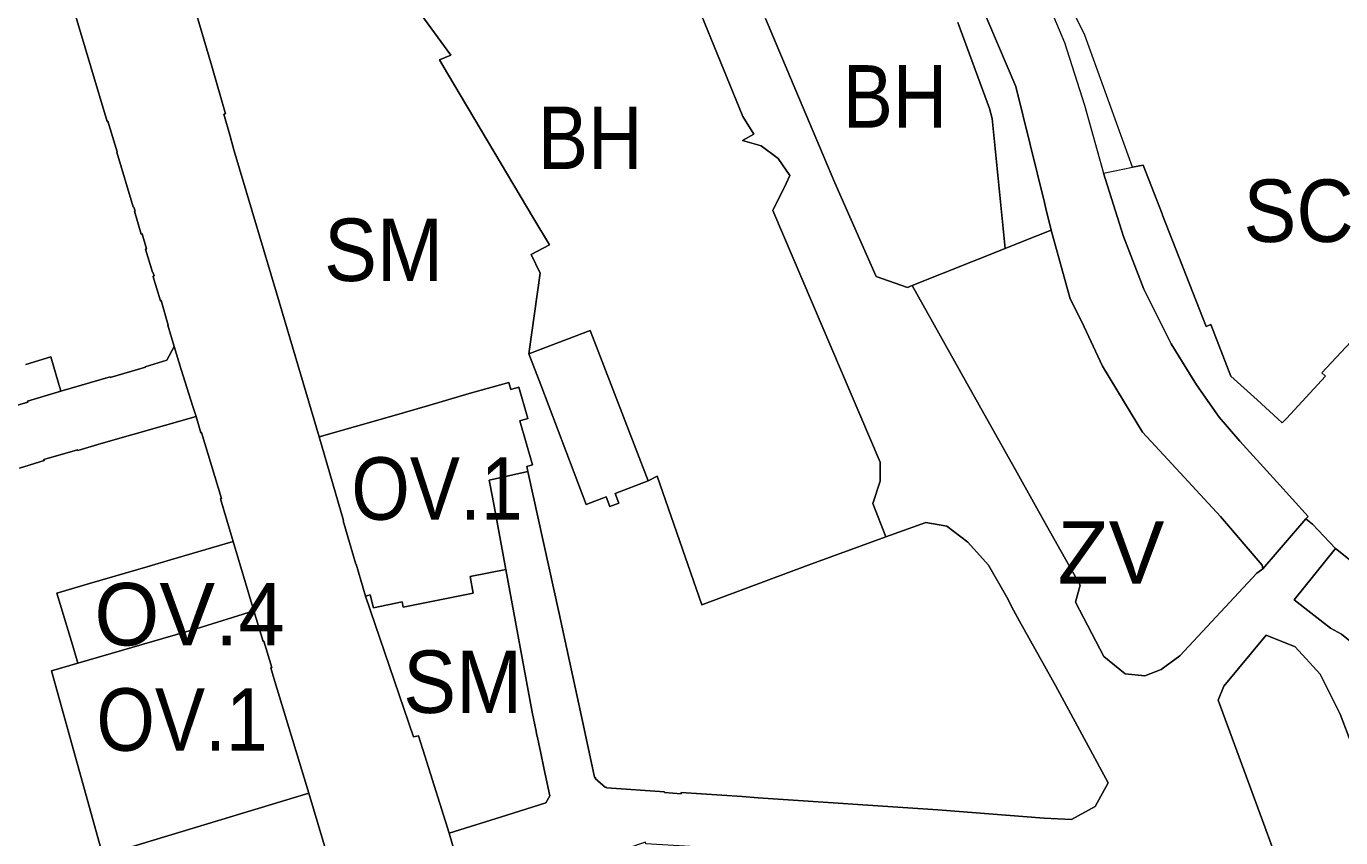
# Model space of a CAD drawing. Extents: x -650451 to -642268, y -1075216 to -1066610.
# Drawn here: x -647608.2 to -647355.8, y -1070668.3 to -1070512.4 of the extents above; entities that cross this region are included whole.
import ezdxf

# ---------------------------------------------------------------- set-up
doc = ezdxf.new("R2010")
doc.units = 0
doc.header["$LTSCALE"] = 4.8
for name, color, linetype, lineweight in [('1', 7, 'Continuous', 13), ('11', 7, 'Continuous', 13), ('15', 7, 'Continuous', 13), ('17', 7, 'Continuous', 13), ('18', 7, 'Continuous', 13), ('2', 7, 'Continuous', 13), ('24', 7, 'Continuous', 13), ('40', 7, 'Continuous', 13), ('45', 7, 'Continuous', 13)]:
    doc.layers.add(name, color=color, linetype=linetype, lineweight=lineweight)
doc.layers.add('62', color=7, linetype='Continuous')

msp = doc.modelspace()

# ---------------------------------------------------------------- linework, layer by layer
at = {"layer": '1'}
for points in [[(-647487.76, -1070487.479), (-647483.48, -1070498.16), (-647470.58, -1070529.72), (-647468.45, -1070533.15), (-647470.64, -1070534.36), (-647467.06, -1070535.35), (-647463.81, -1070537.77), (-647461.54, -1070541.06), (-647462.26, -1070542.62), (-647464.81, -1070547.78), (-647444.21, -1070596.13), (-647444.18, -1070599.8), (-647445.62, -1070604.03), (-647443.11, -1070610.47)], [(-647511.65, -1070575.3), (-647509.49, -1070559.79), (-647511.26, -1070556.25), (-647507.74, -1070554.36), (-647510.71, -1070549.36), (-647527.28, -1070521.45), (-647528.84, -1070518.82), (-647526.64, -1070517.92), (-647535.34, -1070505.95)], [(-647429.29, -1070511.66), (-647423.22, -1070528.19), (-647422.73, -1070530.13), (-647420.21, -1070555.08), (-647438.08, -1070562.2), (-647438.94, -1070562.55), (-647444.99, -1070560.45), (-647452.9, -1070542.5), (-647454.31, -1070539.16), (-647455.15, -1070537.18), (-647460.4, -1070524.75), (-647466.25, -1070510.92)], [(-647488.79, -1070599.7), (-647491.15, -1070593.59), (-647497.62, -1070576.77), (-647499.92, -1070570.8), (-647511.65, -1070575.3)], [(-647609.46, -1070597.25), (-647604.74, -1070595.77), (-647604.79, -1070595.64), (-647598.33, -1070593.75), (-647598.28, -1070593.89), (-647593.81, -1070592.55), (-647575.55, -1070587.32)], [(-647575.55, -1070587.32), (-647574.67, -1070590.48), (-647574.54, -1070590.44), (-647570.72, -1070603.11), (-647570.87, -1070603.16), (-647568.43, -1070611.35)], [(-647443.11, -1070610.47), (-647458.02, -1070615.89), (-647478.44, -1070623.54), (-647487.04, -1070598.81), (-647488.79, -1070599.7)], [(-647568.43, -1070611.35), (-647580.47, -1070614.85), (-647584.78, -1070616.15), (-647586.75, -1070616.74), (-647596.08, -1070619.45), (-647602.29, -1070621.26), (-647599.15, -1070631.84), (-647598.3, -1070634.71)], [(-647598.3, -1070634.71), (-647603.37, -1070636.19), (-647593.48, -1070671.67), (-647553.95, -1070659.71), (-647544.8, -1070690.41)]]:
    msp.add_lwpolyline(points, dxfattribs=at)
msp.add_lwpolyline([(-647353.37, -1070699.58), (-647356.11, -1070699.76), (-647358.85, -1070697.3), (-647362.45, -1070687.53), (-647369.09, -1070669.52), (-647370.33, -1070666.14), (-647379.3, -1070641.82), (-647378.23, -1070639.17), (-647370.09, -1070629.34), (-647364.48, -1070631.56), (-647359.71, -1070636.82), (-647355.84, -1070644.52), (-647342.44, -1070679.87), (-647337.28, -1070686.33), (-647330.49, -1070690.64), (-647350.95, -1070699.42)], close=True, dxfattribs=at)
at = {"layer": '11'}
for points in [[(-647511.65, -1070575.3), (-647499.92, -1070570.8), (-647497.62, -1070576.77), (-647491.15, -1070593.59), (-647488.79, -1070599.7)], [(-647488.79, -1070599.7), (-647495.12, -1070602.14), (-647494.41, -1070603.98), (-647496.14, -1070604.64), (-647496.84, -1070602.8), (-647500.69, -1070604.28), (-647503, -1070598.16), (-647509.38, -1070581.28), (-647511.65, -1070575.3)], [(-647551.93, -1070591.24), (-647538.02, -1070587.26), (-647530.69, -1070585.16), (-647523.14, -1070582.95), (-647515.53, -1070580.81), (-647515.14, -1070582.16), (-647513.62, -1070581.72), (-647511.88, -1070587.73), (-647513.42, -1070588.17), (-647511, -1070596.62), (-647512.08, -1070596.93), (-647511.85, -1070597.91)], [(-647543.04, -1070621.88), (-647544.84, -1070615.71), (-647544.91, -1070615.73), (-647547.31, -1070607.37), (-647547.24, -1070607.34), (-647551.93, -1070591.24)], [(-647511.85, -1070597.91), (-647519.28, -1070599.56), (-647519.15, -1070600.25), (-647518.43, -1070604.16), (-647516.11, -1070616.73)], [(-647598.3, -1070634.71), (-647599.15, -1070631.84), (-647602.29, -1070621.26), (-647596.08, -1070619.45), (-647586.75, -1070616.74), (-647584.78, -1070616.15), (-647580.47, -1070614.85), (-647568.43, -1070611.35), (-647564.46, -1070624.7)], [(-647516.11, -1070616.73), (-647522.95, -1070618.07), (-647522.38, -1070621.27), (-647535.78, -1070623.96), (-647535.98, -1070622.95), (-647541.48, -1070624.1), (-647542.13, -1070621.6), (-647543.04, -1070621.88)], [(-647598.3, -1070634.71), (-647575.56, -1070628.11), (-647564.46, -1070624.7)], [(-647564.46, -1070624.7), (-647575.56, -1070628.11), (-647598.3, -1070634.71)], [(-647564.46, -1070624.7), (-647562.71, -1070630.55), (-647562.56, -1070630.5), (-647561.04, -1070635.54), (-647561.23, -1070635.6), (-647560.43, -1070638.26), (-647553.95, -1070659.71)], [(-647553.95, -1070659.71), (-647593.48, -1070671.67), (-647603.37, -1070636.19), (-647598.3, -1070634.71)]]:
    msp.add_lwpolyline(points, dxfattribs=at)
at = {"layer": '15'}
for points in [[(-647453.13, -1070460.65), (-647452.65, -1070461.53), (-647448.39, -1070468.1), (-647442.6, -1070476.88), (-647433.75, -1070491.86), (-647426.46, -1070504.38), (-647418.18, -1070523.98), (-647412.64, -1070546.27), (-647412.37, -1070547.39), (-647411.36, -1070551.55)], [(-647443.11, -1070610.47), (-647445.62, -1070604.03), (-647444.18, -1070599.8), (-647444.21, -1070596.13), (-647464.81, -1070547.78), (-647462.26, -1070542.62), (-647461.54, -1070541.06), (-647463.81, -1070537.77), (-647467.06, -1070535.35), (-647470.64, -1070534.36), (-647468.45, -1070533.15), (-647470.58, -1070529.72), (-647483.48, -1070498.16), (-647487.76, -1070487.479)], [(-647466.25, -1070510.92), (-647460.4, -1070524.75), (-647455.15, -1070537.18), (-647454.31, -1070539.16), (-647452.9, -1070542.5), (-647444.99, -1070560.45), (-647438.94, -1070562.55), (-647438.08, -1070562.2)], [(-647420.21, -1070555.08), (-647422.73, -1070530.13), (-647423.22, -1070528.19), (-647429.29, -1070511.66)], [(-647362.44, -1070607), (-647362.04, -1070606.53), (-647368.05, -1070599.88), (-647375.13, -1070592.07), (-647379.1, -1070587.49), (-647383.44, -1070581.29), (-647388.3, -1070573.4), (-647393.55, -1070562.92), (-647397.51, -1070552.76), (-647401.35, -1070540.59), (-647395.75, -1070539.47)], [(-647395.75, -1070539.47), (-647393.71, -1070539.07), (-647390.06, -1070548.43), (-647389.96, -1070548.68), (-647381.63, -1070570.06), (-647380.7, -1070569.69), (-647376.88, -1070579.6), (-647371.8, -1070584.13), (-647367.85, -1070587.78), (-647367.01, -1070588.55), (-647366.18, -1070587.72), (-647358.67, -1070579.63), (-647359.36, -1070578.94), (-647344.52, -1070563.09)], [(-647411.36, -1070551.55), (-647416.9, -1070553.75), (-647420.21, -1070555.08)], [(-647438.08, -1070562.2), (-647427.83, -1070580.49), (-647417.93, -1070598.16), (-647412.25, -1070608.29), (-647405.82, -1070619.77), (-647406.72, -1070623), (-647401.24, -1070633.42), (-647397.17, -1070636.78), (-647393.36, -1070637.16), (-647390.27, -1070635.93), (-647386.63, -1070633.31), (-647371.88, -1070617.43), (-647370.69, -1070616.61), (-647362.44, -1070607)], [(-647601.55, -1070582.5), (-647592.1, -1070579.76), (-647592.07, -1070579.85), (-647585.32, -1070577.9), (-647585.35, -1070577.8), (-647581.2, -1070576.55), (-647579.79, -1070573.89)], [(-647579.79, -1070573.89), (-647578.45, -1070578.32), (-647576.22, -1070585.46), (-647575.55, -1070587.32)], [(-647741.7, -1070638.5), (-647734.17, -1070634.77), (-647728.44, -1070632.04), (-647725.01, -1070630.41), (-647717.77, -1070626.96), (-647708.23, -1070622.36), (-647699.17, -1070618.19), (-647690.11, -1070613.79), (-647680.98, -1070609.51), (-647671.77, -1070605.06), (-647662.28, -1070601.45), (-647652.86, -1070597.72), (-647643.11, -1070594.93), (-647633.4, -1070591.9), (-647627.42, -1070590.22), (-647627.38, -1070590.33), (-647621.83, -1070588.68), (-647621.89, -1070588.54), (-647617.66, -1070587.29), (-647614.79, -1070586.43), (-647614.73, -1070586.57), (-647607.88, -1070584.57), (-647607.93, -1070584.42), (-647601.55, -1070582.5)], [(-647575.55, -1070587.32), (-647593.81, -1070592.55), (-647598.28, -1070593.89), (-647598.33, -1070593.75), (-647604.79, -1070595.64), (-647604.74, -1070595.77), (-647609.46, -1070597.25)], [(-647516.11, -1070616.73), (-647518.43, -1070604.16), (-647519.15, -1070600.25), (-647519.28, -1070599.56), (-647511.85, -1070597.91)], [(-647511.85, -1070597.91), (-647505.86, -1070625.17), (-647501.25, -1070646.46), (-647499.04, -1070656.61), (-647498.83, -1070656.83), (-647498.92, -1070656.91), (-647496.98, -1070658.58), (-647496.88, -1070658.5), (-647496.72, -1070658.67), (-647485.64, -1070659.45), (-647485.64, -1070659.6), (-647482.44, -1070659.81), (-647482.45, -1070659.55), (-647470.74, -1070660.35), (-647467.63, -1070660.57), (-647433.14, -1070662.93), (-647412.69, -1070664.47), (-647407.49, -1070664.75), (-647402.93, -1070662.27), (-647400.45, -1070657.69), (-647410.55, -1070639.04), (-647417.44, -1070626.64), (-647418.6, -1070624.54), (-647419.86, -1070622.03), (-647423.38, -1070615.92), (-647427.36, -1070611.5), (-647431.39, -1070608.39), (-647435.41, -1070607.68), (-647443.11, -1070610.47)], [(-647362.44, -1070607), (-647361.19, -1070608.01), (-647357.93, -1070611.48), (-647356.77, -1070612.71)], [(-647356.77, -1070612.71), (-647357.93, -1070611.48), (-647361.19, -1070608.01), (-647362.44, -1070607)], [(-647356.77, -1070612.71), (-647364.72, -1070622.59), (-647357.74, -1070627.98), (-647355.61, -1070629.17), (-647328.85, -1070650.84), (-647313.05, -1070663.93), (-647312.47, -1070665.3), (-647291.8, -1070681.86), (-647285.28, -1070688.36), (-647278.93, -1070695.8), (-647273.3, -1070703.37), (-647267.58, -1070712.21), (-647264.99, -1070717.25), (-647261.17, -1070725.4), (-647259.26, -1070731.73), (-647258.66, -1070733.71), (-647257.7, -1070736.849)], [(-647258.66, -1070733.71), (-647258.02, -1070733.2), (-647247.02, -1070726.38), (-647247.76, -1070724.31), (-647251.79, -1070715.3), (-647254.17, -1070710.2), (-647257.09, -1070704.81), (-647260.2, -1070699.65), (-647267.08, -1070689.85), (-647270.82, -1070685.13), (-647278.98, -1070676.34), (-647287.92, -1070668.32), (-647308.93, -1070651.44), (-647338.37, -1070627.96), (-647337.81, -1070627.4), (-647338.61, -1070626.72), (-647339.15, -1070627.35), (-647343.45, -1070624.25), (-647347.45, -1070620.61), (-647354.58, -1070614.42), (-647356.77, -1070612.71)], [(-647526.96, -1070667.38), (-647515.89, -1070663.91), (-647508.41, -1070661.56), (-647507.66, -1070660.22), (-647508.73, -1070655.15), (-647509.46, -1070651.71), (-647509.96, -1070649.31), (-647510.19, -1070648.23), (-647510.29, -1070647.82), (-647511.06, -1070644.12), (-647516.11, -1070616.73)], [(-647447.76, -1070681.5), (-647446.22, -1070680.91), (-647446.75, -1070679.51), (-647447.58, -1070677.36), (-647449.6, -1070672.05), (-647449.69, -1070671.81), (-647455.17, -1070671.48), (-647489.21, -1070669.41), (-647489.3, -1070669.13), (-647496.65, -1070671.62), (-647496.64, -1070671.93), (-647500.66, -1070673.24), (-647503.3, -1070674.3), (-647512.51, -1070677.98), (-647522.56, -1070679.88), (-647523.27, -1070680.11), (-647526.96, -1070667.38)]]:
    msp.add_lwpolyline(points, dxfattribs=at)
msp.add_lwpolyline([(-647353.37, -1070699.58), (-647350.95, -1070699.42), (-647330.49, -1070690.64), (-647337.28, -1070686.33), (-647342.44, -1070679.87), (-647355.84, -1070644.52), (-647359.71, -1070636.82), (-647364.48, -1070631.56), (-647370.09, -1070629.34), (-647378.23, -1070639.17), (-647379.3, -1070641.82), (-647370.33, -1070666.14), (-647369.09, -1070669.52), (-647362.45, -1070687.53), (-647358.85, -1070697.3), (-647356.11, -1070699.76)], close=True, dxfattribs=at)
at = {"layer": '17'}
for points in [[(-647395.75, -1070539.47), (-647404.879, -1070514.114), (-647413.552, -1070496.671), (-647417.297, -1070487.185), (-647418.038, -1070482.516), (-647417.482, -1070476.846), (-647416.37, -1070468.064), (-647416.148, -1070454.055)], [(-647344.52, -1070563.09), (-647359.36, -1070578.94), (-647358.67, -1070579.63), (-647366.18, -1070587.72), (-647367.01, -1070588.55), (-647367.85, -1070587.78), (-647371.8, -1070584.13), (-647376.88, -1070579.6), (-647380.7, -1070569.69), (-647381.63, -1070570.06), (-647389.96, -1070548.68), (-647390.06, -1070548.43), (-647393.71, -1070539.07), (-647395.75, -1070539.47)]]:
    msp.add_lwpolyline(points, dxfattribs=at)
at = {"layer": '18'}
for points in [[(-647600.33, -1070504.88), (-647595.77, -1070520.19), (-647592.63, -1070530.68), (-647592.53, -1070530.65), (-647590.72, -1070536.54), (-647590.82, -1070536.57), (-647587.66, -1070547.05), (-647587.62, -1070547.16), (-647587.54, -1070547.13), (-647587.3, -1070547.9), (-647587.39, -1070547.92), (-647586.11, -1070552.33), (-647585.96, -1070552.29), (-647585.12, -1070555.14), (-647585.27, -1070555.18), (-647583.95, -1070559.63), (-647583.88, -1070559.61), (-647583.66, -1070560.33), (-647583.84, -1070560.39), (-647583.79, -1070560.53), (-647582.4, -1070565.11), (-647582.3, -1070565.09), (-647580.93, -1070569.79), (-647581.03, -1070569.82), (-647579.79, -1070573.89)], [(-647535.34, -1070505.95), (-647526.64, -1070517.92), (-647528.84, -1070518.82), (-647527.28, -1070521.45), (-647510.71, -1070549.36), (-647507.74, -1070554.36), (-647511.26, -1070556.25), (-647509.49, -1070559.79), (-647511.65, -1070575.3)], [(-647551.93, -1070591.24), (-647560.15, -1070563.59), (-647568.31, -1070536.13), (-647569.06, -1070533.49), (-647570.25, -1070529.29), (-647569.96, -1070529.21), (-647572.58, -1070520.08), (-647575.92, -1070508.61)], [(-647579.79, -1070573.89), (-647581.2, -1070576.55), (-647585.35, -1070577.8), (-647585.32, -1070577.9), (-647592.07, -1070579.85), (-647592.1, -1070579.76), (-647601.55, -1070582.5)], [(-647601.55, -1070582.5), (-647603.47, -1070575.9), (-647608.26, -1070577.34)], [(-647511.65, -1070575.3), (-647509.38, -1070581.28), (-647503, -1070598.16), (-647500.69, -1070604.28), (-647496.84, -1070602.8), (-647496.14, -1070604.64), (-647494.41, -1070603.98), (-647495.12, -1070602.14), (-647488.79, -1070599.7)], [(-647511.85, -1070597.91), (-647512.08, -1070596.93), (-647511, -1070596.62), (-647513.42, -1070588.17), (-647511.88, -1070587.73), (-647513.62, -1070581.72), (-647515.14, -1070582.16), (-647515.53, -1070580.81), (-647523.14, -1070582.95), (-647530.69, -1070585.16), (-647538.02, -1070587.26), (-647551.93, -1070591.24)], [(-647443.11, -1070610.47), (-647435.41, -1070607.68), (-647431.39, -1070608.39), (-647427.36, -1070611.5), (-647423.38, -1070615.92), (-647419.86, -1070622.03), (-647418.6, -1070624.54), (-647417.44, -1070626.64), (-647410.55, -1070639.04), (-647400.45, -1070657.69), (-647402.93, -1070662.27), (-647407.49, -1070664.75), (-647412.69, -1070664.47), (-647433.14, -1070662.93), (-647467.63, -1070660.57), (-647470.74, -1070660.35), (-647482.45, -1070659.55), (-647482.44, -1070659.81), (-647485.64, -1070659.6), (-647485.64, -1070659.45), (-647496.72, -1070658.67), (-647496.88, -1070658.5), (-647496.98, -1070658.58), (-647498.92, -1070656.91), (-647498.83, -1070656.83), (-647499.04, -1070656.61), (-647501.25, -1070646.46), (-647505.86, -1070625.17), (-647511.85, -1070597.91)], [(-647488.79, -1070599.7), (-647487.04, -1070598.81), (-647478.44, -1070623.54), (-647458.02, -1070615.89), (-647443.11, -1070610.47)], [(-647543.04, -1070621.88), (-647542.13, -1070621.6), (-647541.48, -1070624.1), (-647535.98, -1070622.95), (-647535.78, -1070623.96), (-647522.38, -1070621.27), (-647522.95, -1070618.07), (-647516.11, -1070616.73)], [(-647516.11, -1070616.73), (-647511.06, -1070644.12), (-647510.29, -1070647.82), (-647510.19, -1070648.23), (-647509.96, -1070649.31), (-647509.46, -1070651.71), (-647508.73, -1070655.15), (-647507.66, -1070660.22), (-647508.41, -1070661.56), (-647515.89, -1070663.91), (-647526.96, -1070667.38)], [(-647526.96, -1070667.38), (-647531.65, -1070652.52), (-647532.87, -1070648.67), (-647533.85, -1070648.9), (-647543.04, -1070621.88)]]:
    msp.add_lwpolyline(points, dxfattribs=at)
at = {"layer": '2'}
for points in [[(-647608.26, -1070577.34), (-647603.47, -1070575.9), (-647601.55, -1070582.5)], [(-647601.55, -1070582.5), (-647607.93, -1070584.42), (-647607.88, -1070584.57), (-647614.73, -1070586.57), (-647614.79, -1070586.43), (-647617.66, -1070587.29), (-647621.89, -1070588.54), (-647621.83, -1070588.68), (-647627.38, -1070590.33), (-647627.42, -1070590.22), (-647633.4, -1070591.9), (-647643.11, -1070594.93), (-647652.86, -1070597.72), (-647662.28, -1070601.45), (-647671.77, -1070605.06), (-647680.98, -1070609.51), (-647690.11, -1070613.79), (-647699.17, -1070618.19), (-647708.23, -1070622.36), (-647717.77, -1070626.96), (-647725.01, -1070630.41), (-647728.44, -1070632.04), (-647734.17, -1070634.77), (-647741.7, -1070638.5)]]:
    msp.add_lwpolyline(points, dxfattribs=at)
at = {"layer": '24'}
for points in [[(-647579.79, -1070573.89), (-647581.03, -1070569.82), (-647580.93, -1070569.79), (-647582.3, -1070565.09), (-647582.4, -1070565.11), (-647583.79, -1070560.53), (-647583.84, -1070560.39), (-647583.66, -1070560.33), (-647583.88, -1070559.61), (-647583.95, -1070559.63), (-647585.27, -1070555.18), (-647585.12, -1070555.14), (-647585.96, -1070552.29), (-647586.11, -1070552.33), (-647587.39, -1070547.92), (-647587.3, -1070547.9), (-647587.54, -1070547.13), (-647587.62, -1070547.16), (-647587.66, -1070547.05), (-647590.82, -1070536.57), (-647590.72, -1070536.54), (-647592.53, -1070530.65), (-647592.63, -1070530.68), (-647595.77, -1070520.19), (-647600.33, -1070504.88)], [(-647575.92, -1070508.61), (-647572.58, -1070520.08), (-647569.96, -1070529.21), (-647570.25, -1070529.29), (-647569.06, -1070533.49), (-647568.31, -1070536.13), (-647560.15, -1070563.59), (-647551.93, -1070591.24)], [(-647575.55, -1070587.32), (-647576.22, -1070585.46), (-647578.45, -1070578.32), (-647579.79, -1070573.89)], [(-647568.43, -1070611.35), (-647570.87, -1070603.16), (-647570.72, -1070603.11), (-647574.54, -1070590.44), (-647574.67, -1070590.48), (-647575.55, -1070587.32)], [(-647551.93, -1070591.24), (-647547.24, -1070607.34), (-647547.31, -1070607.37), (-647544.91, -1070615.73), (-647544.84, -1070615.71), (-647543.04, -1070621.88)], [(-647553.95, -1070659.71), (-647560.43, -1070638.26), (-647561.23, -1070635.6), (-647561.04, -1070635.54), (-647562.56, -1070630.5), (-647562.71, -1070630.55), (-647564.46, -1070624.7), (-647568.43, -1070611.35)], [(-647543.04, -1070621.88), (-647533.85, -1070648.9), (-647532.87, -1070648.67), (-647531.65, -1070652.52), (-647526.96, -1070667.38), (-647523.27, -1070680.11)], [(-647483.16, -1070797.07), (-647487.67, -1070788.86), (-647492.81, -1070779.18), (-647503.76, -1070759.31), (-647534.33, -1070703.84), (-647544.8, -1070690.41), (-647553.95, -1070659.71)]]:
    msp.add_lwpolyline(points, dxfattribs=at)
at = {"layer": '40'}
msp.add_line((-647438.08, -1070562.2), (-647420.21, -1070555.08), dxfattribs=at)
for points in [[(-647420.21, -1070555.08), (-647416.9, -1070553.75), (-647411.36, -1070551.55)], [(-647411.36, -1070551.55), (-647407.71, -1070564.75), (-647405.51, -1070569.15), (-647401.49, -1070577.66), (-647396, -1070586.75), (-647393.86, -1070590.34), (-647388.98, -1070595.62), (-647378.86, -1070606.55), (-647370.88, -1070615.89), (-647370.69, -1070616.61)], [(-647370.69, -1070616.61), (-647371.88, -1070617.43), (-647386.63, -1070633.31), (-647390.27, -1070635.93), (-647393.36, -1070637.16), (-647397.17, -1070636.78), (-647401.24, -1070633.42), (-647406.72, -1070623), (-647405.82, -1070619.77), (-647412.25, -1070608.29), (-647417.93, -1070598.16), (-647427.83, -1070580.49), (-647438.08, -1070562.2)]]:
    msp.add_lwpolyline(points, dxfattribs=at)
at = {"layer": '45'}
for points in [[(-647411.36, -1070551.55), (-647412.37, -1070547.39), (-647412.64, -1070546.27), (-647418.18, -1070523.98), (-647426.46, -1070504.38), (-647433.75, -1070491.86), (-647442.6, -1070476.88), (-647448.39, -1070468.1), (-647452.65, -1070461.53), (-647453.13, -1070460.65)], [(-647424.226, -1070484.029), (-647422.19, -1070487.75), (-647414.6, -1070502.16), (-647410.86, -1070510.68), (-647408.82, -1070515.49), (-647404.96, -1070527.57), (-647401.35, -1070540.59)], [(-647401.35, -1070540.59), (-647397.51, -1070552.76), (-647393.55, -1070562.92), (-647388.3, -1070573.4), (-647383.44, -1070581.29), (-647379.1, -1070587.49), (-647375.13, -1070592.07), (-647368.05, -1070599.88), (-647362.04, -1070606.53), (-647362.44, -1070607), (-647370.69, -1070616.61)], [(-647370.69, -1070616.61), (-647370.88, -1070615.89), (-647378.86, -1070606.55), (-647388.98, -1070595.62), (-647393.86, -1070590.34), (-647396, -1070586.75), (-647401.49, -1070577.66), (-647405.51, -1070569.15), (-647407.71, -1070564.75), (-647411.36, -1070551.55)], [(-647258.66, -1070733.71), (-647259.26, -1070731.73), (-647261.17, -1070725.4), (-647264.99, -1070717.25), (-647267.58, -1070712.21), (-647273.3, -1070703.37), (-647278.93, -1070695.8), (-647285.28, -1070688.36), (-647291.8, -1070681.86), (-647312.47, -1070665.3), (-647313.05, -1070663.93), (-647328.85, -1070650.84), (-647355.61, -1070629.17), (-647357.74, -1070627.98), (-647364.72, -1070622.59), (-647356.77, -1070612.71)], [(-647356.77, -1070612.71), (-647354.58, -1070614.42), (-647347.45, -1070620.61), (-647343.45, -1070624.25), (-647339.15, -1070627.35), (-647338.61, -1070626.72), (-647337.81, -1070627.4), (-647338.37, -1070627.96), (-647308.93, -1070651.44), (-647287.92, -1070668.32), (-647278.98, -1070676.34), (-647270.82, -1070685.13), (-647267.08, -1070689.85), (-647260.2, -1070699.65), (-647257.09, -1070704.81), (-647254.17, -1070710.2), (-647251.79, -1070715.3), (-647247.76, -1070724.31), (-647247.02, -1070726.38), (-647258.02, -1070733.2), (-647258.66, -1070733.71)]]:
    msp.add_lwpolyline(points, dxfattribs=at)

# ---------------------------------------------------------------- texts
at = {"layer": '62'}
for s, width, p in [('BH', 0.9, (-647451.394, -1070531.864)), ('BH', 0.9, (-647509.939, -1070539.82)), ('SC', 0.95, (-647374.448, -1070553.825)), ('SM', 0.95, (-647551.009, -1070561.333)), ('OV.1', 0.9, (-647545.763, -1070607.186)), ('SM', 0.95, (-647535.813, -1070644.296)), ('OV.1', 0.9, (-647594.719, -1070651.552))]:
    msp.add_text(s, height=12, dxfattribs=dict(at, width=width)).set_placement(p)
for s, p in [('ZV', (-647410.128, -1070619.458)), ('OV.4', (-647595.113, -1070631.32))]:
    msp.add_text(s, height=12, dxfattribs=at).set_placement(p)

doc.saveas('drawing.dxf')
